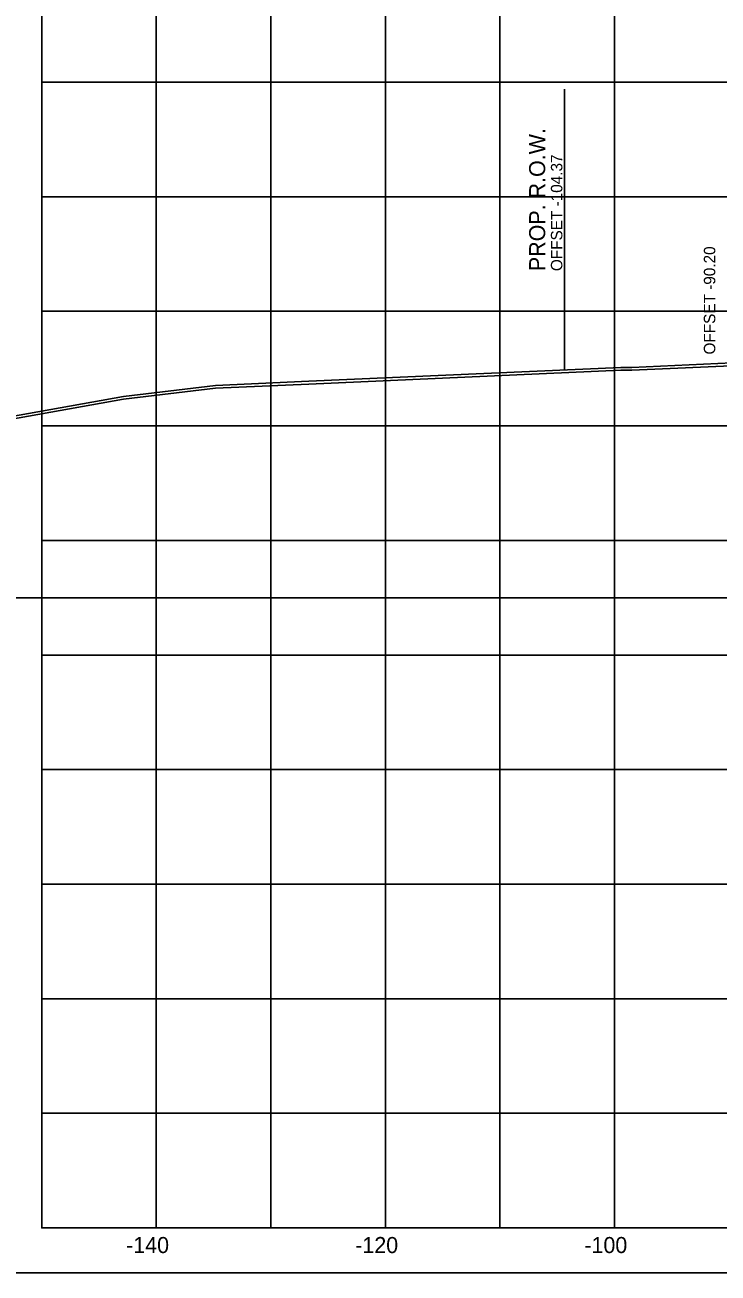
# Model space of a CAD drawing. Extents: x 1131015 to 1136271, y 133453 to 174329.
# Drawn here: x 1131189 to 1131249.5, y 166608.7 to 166717.7 of the extents above; entities that cross this region are included whole.
import ezdxf

# ---------------------------------------------------------------- set-up
doc = ezdxf.new("R2010")
doc.units = 0
for name, color, linetype in [('DESIGN - ROW - Right-of-Way and Easement Labels', 7, 'Continuous'), ('DESIGN - ROW - Right-of-Way Linework', 7, 'Continuous'), ('DESIGN - SHEET - Corner Text', 7, 'Continuous'), ('DESIGN - SHEET - Light Grid', 7, 'Continuous'), ('DESIGN - SHEET - Linework', 7, 'Continuous'), ('DESIGN - SHEET - Plot Shape', 7, 'Continuous'), ('DESIGN - TYPICAL - Slope Tie Text', 7, 'Continuous'), ('SURVEY - GROUND - Bottom of Topsoil Layer', 7, 'Continuous'), ('SURVEY - GROUND - Top of Ground', 7, 'Continuous')]:
    doc.layers.add(name, color=color, linetype=linetype)

msp = doc.modelspace()

# ---------------------------------------------------------------- linework, layer by layer
at = {"layer": 'DESIGN - ROW - Right-of-Way Linework'}
msp.add_line((1131236.09, 166687.54), (1131236.09, 166712.06), dxfattribs=at)
at = {"layer": 'DESIGN - SHEET - Light Grid'}
msp.add_line((1131040.46, 166667.66), (1131340.46, 166667.66), dxfattribs=at)
at = {"layer": 'DESIGN - SHEET - Linework'}
for p, q in [((1131200.46, 166612.66), (1131200.46, 166822.66)), ((1131210.46, 166612.66), (1131210.46, 166822.66)), ((1131220.46, 166612.66), (1131220.46, 166822.66)), ((1131230.46, 166612.66), (1131230.46, 166822.66)), ((1131240.46, 166612.66), (1131240.46, 166822.66)), ((1131190.46, 166712.66), (1131490.46, 166712.66)), ((1131190.46, 166702.66), (1131490.46, 166702.66)), ((1131190.46, 166692.66), (1131490.46, 166692.66)), ((1131190.46, 166682.66), (1131490.46, 166682.66)), ((1131190.46, 166672.66), (1131490.46, 166672.66)), ((1131190.46, 166662.66), (1131490.46, 166662.66)), ((1131190.46, 166652.66), (1131490.46, 166652.66)), ((1131190.46, 166642.66), (1131490.46, 166642.66)), ((1131190.46, 166632.66), (1131490.46, 166632.66)), ((1131190.46, 166622.66), (1131490.46, 166622.66))]:
    msp.add_line(p, q, dxfattribs=at)
msp.add_lwpolyline([(1131190.46, 166822.66), (1131190.46, 166612.66), (1131490.46, 166612.66), (1131490.46, 166822.66)], dxfattribs=at)
at = {"layer": 'DESIGN - SHEET - Plot Shape'}
msp.add_lwpolyline([(1131170.46, 166826.6), (1131510.46, 166826.6), (1131510.46, 166608.72), (1131170.46, 166608.72)], close=True, dxfattribs=at)
at = {"layer": 'SURVEY - GROUND - Bottom of Topsoil Layer'}
for p, q in [((1131241.98, 166687.52), (1131275.39, 166689.02)), ((1131213.78, 166686.3), (1131241.01, 166687.51)), ((1131241.01, 166687.51), (1131241.98, 166687.52)), ((1131197.6, 166684.98), (1131205.64, 166685.94)), ((1131205.64, 166685.94), (1131213.78, 166686.3)), ((1131152, 166676.86), (1131197.6, 166684.98))]:
    msp.add_line(p, q, dxfattribs=at)
at = {"layer": 'SURVEY - GROUND - Top of Ground'}
for p, q in [((1131241.98, 166687.77), (1131275.39, 166689.27)), ((1131213.78, 166686.55), (1131241.01, 166687.76)), ((1131241.01, 166687.76), (1131241.98, 166687.77)), ((1131197.6, 166685.23), (1131205.64, 166686.19)), ((1131205.64, 166686.19), (1131213.78, 166686.55)), ((1131152, 166677.11), (1131197.6, 166685.23))]:
    msp.add_line(p, q, dxfattribs=at)

# ---------------------------------------------------------------- texts
at = {"layer": 'DESIGN - ROW - Right-of-Way and Easement Labels'}
for s, height, p in [('PROP. R.O.W.', 1.4, (1131234.41, 166696.17)), ('OFFSET -104.37', 1, (1131235.91, 166696.17))]:
    msp.add_text(s, height=height, rotation=90, dxfattribs=at).set_placement(p)
at = {"layer": 'DESIGN - SHEET - Corner Text'}
for s, p in [('-140', (1131197.83, 166610.46)), ('-120', (1131217.83, 166610.46)), ('-100', (1131237.83, 166610.46))]:
    msp.add_text(s, height=1.4, dxfattribs=at).set_placement(p)
at = {"layer": 'DESIGN - TYPICAL - Slope Tie Text'}
msp.add_text('OFFSET -90.20', height=1, rotation=90, dxfattribs=at).set_placement((1131249.26, 166688.89))

doc.saveas('drawing.dxf')
